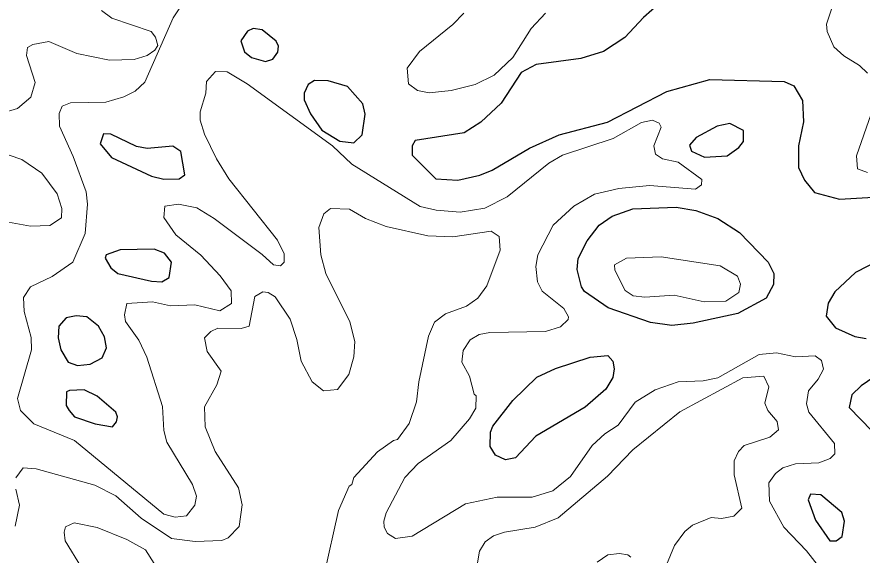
# Model space of a CAD drawing. Extents: x 763.2 to 816.8, y 7896.5 to 7952.7.
# Drawn here: x 803.327 to 806.119, y 7928.747 to 7930.525 of the extents above; entities that cross this region are included whole.
import ezdxf

# ---------------------------------------------------------------- set-up
doc = ezdxf.new("R2010")
doc.units = 0
doc.header["$LTSCALE"] = 0.064
doc.layers.add('1', color=7, linetype='Continuous', lineweight=25)
doc.layers.add('2', color=7, linetype='Continuous', lineweight=13)

msp = doc.modelspace()

# ---------------------------------------------------------------- linework, layer by layer
at = {"layer": '1'}
for points in [[(805.4518, 7930.571), (805.3971, 7930.5228), (805.3357, 7930.4567), (805.2645, 7930.4103), (805.1895, 7930.3876), (805.0423, 7930.3678), (804.9925, 7930.3411), (804.9264, 7930.2398), (804.8591, 7930.1773), (804.8047, 7930.142), (804.6425, 7930.1161), (804.6325, 7930.0992), (804.633, 7930.0683), (804.7113, 7929.9896), (804.7837, 7929.9853), (804.8559, 7930.0026), (804.8966, 7930.0191), (805.0202, 7930.0917), (805.1188, 7930.1355), (805.2782, 7930.1773), (805.4739, 7930.2783), (805.616, 7930.3184), (805.862, 7930.3114), (805.8932, 7930.2967), (805.9224, 7930.2488), (805.9257, 7930.178), (805.9094, 7930.0991), (805.9094, 7930.0278), (805.9284, 7929.985), (805.9616, 7929.9443), (806.0448, 7929.9225)], [(806.0448, 7929.9225), (806.1565, 7929.9294)], [(806.301, 7929.7849), (806.0967, 7929.6809), (806.0287, 7929.6163), (806.0064, 7929.579), (806.0006, 7929.5367), (806.0314, 7929.4972), (806.0949, 7929.4696), (806.1328, 7929.4624)], [(806.1959, 7929.3608), (806.1158, 7929.3057), (806.0854, 7929.2765), (806.0758, 7929.2348), (806.1512, 7929.1576)]]:
    msp.add_lwpolyline(points, dxfattribs=at)
for points in [[(804.1481, 7930.3778), (804.173, 7930.3852), (804.1892, 7930.4088), (804.1917, 7930.4286), (804.1832, 7930.4447), (804.1375, 7930.4827), (804.1076, 7930.4861), (804.0885, 7930.4779), (804.0671, 7930.4457), (804.0793, 7930.4095), (804.1025, 7930.3908)], [(804.4773, 7930.2037), (804.4694, 7930.2377), (804.419, 7930.2949), (804.3553, 7930.3134), (804.3099, 7930.3152), (804.2895, 7930.3011), (804.2762, 7930.2732), (804.276, 7930.2512), (804.2969, 7930.2043), (804.3344, 7930.1507), (804.3938, 7930.1146), (804.4399, 7930.1088), (804.4673, 7930.1355)], [(805.6731, 7930.066), (805.7114, 7930.0931), (805.7269, 7930.1131), (805.7277, 7930.15), (805.6819, 7930.173), (805.6406, 7930.1642), (805.5708, 7930.1262), (805.5483, 7930.1007), (805.5556, 7930.0812), (805.5988, 7930.0611)], [(803.8689, 7930.0805), (803.8421, 7930.0983), (803.7581, 7930.0902), (803.7219, 7930.0964), (803.6381, 7930.1378), (803.6133, 7930.1386), (803.6023, 7930.1055), (803.6403, 7930.0603), (803.7721, 7929.9985), (803.813, 7929.9883), (803.8636, 7929.9897), (803.8821, 7930.0028)], [(805.2021, 7929.6175), (805.1921, 7929.6333), (805.1781, 7929.6908), (805.1815, 7929.7267), (805.2105, 7929.7847), (805.2503, 7929.8367), (805.2937, 7929.8669), (805.3612, 7929.8913), (805.505, 7929.8962), (805.57, 7929.8848), (805.6423, 7929.8587), (805.7137, 7929.8123), (805.8084, 7929.7143), (805.8269, 7929.6776), (805.8266, 7929.641), (805.802, 7929.5958), (805.7088, 7929.5446), (805.5612, 7929.5128), (805.4901, 7929.5052), (805.4203, 7929.5148), (805.2798, 7929.5638)], [(803.7721, 7929.6516), (803.8063, 7929.6502), (803.8304, 7929.6637), (803.8385, 7929.7147), (803.8143, 7929.7445), (803.781, 7929.7579), (803.6684, 7929.7549), (803.6223, 7929.7387), (803.6187, 7929.728), (803.6377, 7929.6959), (803.6604, 7929.6776)], [(803.5696, 7929.3772), (803.6088, 7929.399), (803.6229, 7929.4311), (803.6163, 7929.468), (803.5967, 7929.5033), (803.5578, 7929.5342), (803.523, 7929.5378), (803.4903, 7929.531), (803.4656, 7929.5031), (803.4639, 7929.4648), (803.4721, 7929.4252), (803.4967, 7929.3845), (803.5271, 7929.3738)], [(805.106, 7929.3637), (805.2206, 7929.4011), (805.2787, 7929.406), (805.2958, 7929.3875), (805.3004, 7929.3624), (805.2958, 7929.3339), (805.273, 7929.2951), (805.2042, 7929.2356), (805.0416, 7929.1402), (804.974, 7929.0682), (804.941, 7929.0615), (804.9084, 7929.0771), (804.8904, 7929.1054), (804.892, 7929.1533), (804.899, 7929.1726), (804.9648, 7929.2572), (805.0441, 7929.3344)], [(803.5921, 7929.2719), (803.5493, 7929.2928), (803.5011, 7929.2912), (803.4913, 7929.286), (803.4902, 7929.2414), (803.5003, 7929.2243), (803.518, 7929.2038), (803.5854, 7929.1805), (803.6427, 7929.1703), (803.6565, 7929.1869), (803.6592, 7929.2037), (803.6537, 7929.2186)], [(806.0609, 7928.8594), (806.0517, 7928.8876), (805.9822, 7928.9457), (805.9482, 7928.9482), (805.9411, 7928.93), (805.9655, 7928.8626), (806.0124, 7928.7942), (806.0331, 7928.794), (806.0535, 7928.8085)]]:
    msp.add_lwpolyline(points, close=True, dxfattribs=at)
at = {"layer": '2'}
for points in [[(805.4489, 7930.1737), (805.4267, 7930.1834), (805.3902, 7930.1755), (805.2965, 7930.1228), (805.1292, 7930.0681), (805.0837, 7930.0416), (804.9462, 7929.9303), (804.8728, 7929.8933), (804.7917, 7929.8798), (804.7118, 7929.8861), (804.6593, 7929.8986), (804.4338, 7930.038), (804.3697, 7930.0989), (804.0877, 7930.3041), (804.0217, 7930.3432), (803.9829, 7930.3443), (803.9539, 7930.3119), (803.9518, 7930.2726), (803.9325, 7930.2108), (803.933, 7930.1833), (803.9466, 7930.1374), (803.9866, 7930.0557), (804.0276, 7929.99), (804.1878, 7929.7875), (804.2096, 7929.742), (804.2098, 7929.7146), (804.1981, 7929.7026), (804.1751, 7929.7054), (804.1371, 7929.7405), (803.9793, 7929.8588), (803.9214, 7929.8942), (803.8616, 7929.906), (803.816, 7929.8991), (803.8124, 7929.8619), (803.8518, 7929.8044), (803.935, 7929.7373), (803.9989, 7929.6698), (804.0355, 7929.6198), (804.0359, 7929.5784), (803.9973, 7929.5543), (803.9146, 7929.574), (803.8347, 7929.5709), (803.7754, 7929.584), (803.6905, 7929.5781), (803.6825, 7929.5411), (803.6865, 7929.5186), (803.73, 7929.4574), (803.7564, 7929.4003), (803.8087, 7929.2379), (803.8123, 7929.159), (803.822, 7929.1196), (803.9077, 7928.9802), (803.9205, 7928.9414), (803.9155, 7928.912), (803.8879, 7928.877), (803.8505, 7928.8725), (803.8125, 7928.8823), (803.5176, 7929.126), (803.383, 7929.1806), (803.3397, 7929.2241), (803.3295, 7929.2645), (803.3751, 7929.4252), (803.3748, 7929.4655), (803.3517, 7929.5517), (803.349, 7929.598), (803.3726, 7929.6333), (803.4441, 7929.6671), (803.5122, 7929.7147), (803.5525, 7929.8098), (803.5607, 7929.9063), (803.5557, 7929.9471), (803.5136, 7930.0642), (803.4675, 7930.1635), (803.4672, 7930.206), (803.4768, 7930.2304), (803.5048, 7930.2413), (803.6216, 7930.243), (803.6808, 7930.2611), (803.718, 7930.2801), (803.7498, 7930.3096), (803.8434, 7930.5218), (803.8978, 7930.6045)], [(803.607, 7930.5456), (803.6407, 7930.5211), (803.7709, 7930.477), (803.7852, 7930.4575), (803.7926, 7930.4307), (803.7832, 7930.4146), (803.758, 7930.3973), (803.7149, 7930.384), (803.6329, 7930.3825), (803.5255, 7930.4045), (803.4329, 7930.4434), (803.3799, 7930.434), (803.3622, 7930.4235), (803.3589, 7930.3976), (803.388, 7930.3087), (803.3736, 7930.26), (803.3291, 7930.2218), (803.2773, 7930.207)], [(806.0189, 7930.5538), (806.0015, 7930.5008), (806.0037, 7930.4764), (806.0253, 7930.4257), (806.059, 7930.3959), (806.1099, 7930.3644), (806.1362, 7930.3386)], [(804.804, 7930.5368), (804.7671, 7930.4998), (804.6576, 7930.4111), (804.6164, 7930.3553), (804.621, 7930.3042), (804.651, 7930.2818), (804.689, 7930.2744), (804.762, 7930.2818), (804.8409, 7930.3012), (804.904, 7930.3322), (804.9658, 7930.391), (805.0256, 7930.4867), (805.0727, 7930.537)], [(806.1493, 7930.2042), (806.1001, 7930.0655), (806.1034, 7930.0225), (806.1367, 7930.0113)], [(805.5113, 7930.0451), (805.4597, 7930.0555), (805.4364, 7930.0709), (805.4313, 7930.099), (805.4557, 7930.161), (805.4489, 7930.1737)], [(803.2585, 7930.0821), (803.3435, 7930.0533), (803.41, 7930.0091), (803.4607, 7929.94), (803.4753, 7929.8919), (803.4741, 7929.8611), (803.4363, 7929.8353), (803.3718, 7929.8338), (803.2996, 7929.8468)], [(806.0065, 7928.6691), (805.9348, 7928.7609), (805.8607, 7928.8394), (805.8126, 7928.9252), (805.8109, 7928.9857), (805.8332, 7929.0162), (805.8573, 7929.0349), (805.8992, 7929.0482), (805.9764, 7929.0519), (806.0132, 7929.0656), (806.0291, 7929.0814), (806.0273, 7929.1153), (805.9428, 7929.2192), (805.9358, 7929.2466), (805.9414, 7929.29), (805.9737, 7929.3281), (805.9912, 7929.3616), (805.9849, 7929.3893), (805.9639, 7929.4048), (805.8988, 7929.4016), (805.8364, 7929.4146), (805.779, 7929.4099), (805.6425, 7929.3325), (805.5937, 7929.3227), (805.511, 7929.3192), (805.4355, 7929.2927), (805.369, 7929.2524), (805.3127, 7929.1764), (805.269, 7929.1477), (805.2274, 7929.109), (805.1563, 7929.007), (805.0974, 7928.9596), (805.0291, 7928.9383), (804.9141, 7928.938), (804.8088, 7928.9166), (804.6333, 7928.8099), (804.5781, 7928.8019), (804.5517, 7928.8185), (804.5399, 7928.8391), (804.5388, 7928.8592), (804.5474, 7928.8867), (804.609, 7929.0033), (804.6522, 7929.0498), (804.7605, 7929.1255), (804.8225, 7929.1972), (804.8435, 7929.2327), (804.8442, 7929.2727), (804.8378, 7929.279), (804.8219, 7929.3378), (804.7967, 7929.3845), (804.8014, 7929.4231), (804.8248, 7929.4586), (804.8542, 7929.4752), (804.8891, 7929.4819), (805.073, 7929.4858), (805.1225, 7929.5012), (805.1481, 7929.5248), (805.1496, 7929.5344), (805.1333, 7929.5616), (805.0623, 7929.619), (805.0465, 7929.6493), (805.0416, 7929.7), (805.0483, 7929.7394), (805.0984, 7929.8364), (805.1665, 7929.8995), (805.2355, 7929.9388), (805.3155, 7929.9582), (805.4162, 7929.9684), (805.5684, 7929.9553), (805.5881, 7929.9698), (805.5893, 7929.9875), (805.5113, 7930.0451)], [(803.9489, 7929.1708), (803.9472, 7929.2364), (803.9878, 7929.3089), (804.0025, 7929.3547), (803.956, 7929.4197), (803.9475, 7929.4648), (803.9678, 7929.4854), (803.9915, 7929.4967), (804.0679, 7929.4953), (804.0943, 7929.5035), (804.1127, 7929.6008), (804.14, 7929.6165), (804.1573, 7929.6149), (804.1803, 7929.6003), (804.2296, 7929.5264), (804.2523, 7929.4589), (804.2661, 7929.3878), (804.3021, 7929.3195), (804.3405, 7929.2898), (804.3864, 7929.2941), (804.4239, 7929.3436), (804.4401, 7929.4022), (804.4434, 7929.453), (804.4265, 7929.5172), (804.3481, 7929.6777), (804.3311, 7929.7391), (804.325, 7929.8297), (804.3415, 7929.8746), (804.3627, 7929.8914), (804.4262, 7929.8896), (804.4789, 7929.8588), (804.5471, 7929.8327), (804.6843, 7929.8012), (804.7669, 7929.7978), (804.8935, 7929.8171), (804.9197, 7929.799), (804.9232, 7929.7543), (804.8794, 7929.6363), (804.8497, 7929.596), (804.8121, 7929.5695), (804.7425, 7929.5445), (804.7067, 7929.5164), (804.6866, 7929.4705), (804.6554, 7929.3194), (804.6477, 7929.2528), (804.6224, 7929.1813), (804.5842, 7929.129), (804.5717, 7929.126), (804.5187, 7929.0876), (804.4403, 7929.0037), (804.4339, 7928.9802), (804.4248, 7928.9746), (804.389, 7928.8946), (804.3418, 7928.6829)], [(804.8421, 7928.6821), (804.8547, 7928.7601), (804.8745, 7928.7905), (804.9011, 7928.8101), (804.9383, 7928.8226), (805.039, 7928.8397), (805.1149, 7928.8704), (805.2782, 7929.0072), (805.3621, 7929.0942), (805.5166, 7929.2207), (805.7253, 7929.3324), (805.7945, 7929.3385), (805.8106, 7929.3024), (805.7978, 7929.2489), (805.8077, 7929.2241), (805.8381, 7929.1885), (805.8432, 7929.1612), (805.8139, 7929.1369), (805.7291, 7929.1093), (805.7108, 7929.0895)], [(804.0255, 7928.8039), (804.0615, 7928.8412), (804.0719, 7928.9125), (804.0592, 7928.9696), (803.982, 7929.0888), (803.9489, 7929.1708)], [(805.7108, 7929.0895), (805.6962, 7929.0588), (805.6964, 7929.0121), (805.7216, 7928.9023), (805.6958, 7928.8752), (805.6545, 7928.8675)], [(803.324, 7929.0024), (803.3475, 7929.0347), (803.3914, 7929.0314), (803.5849, 7928.9778), (803.6542, 7928.943), (803.7377, 7928.8691), (803.8384, 7928.8019), (803.916, 7928.7919), (804.004, 7928.7954), (804.0255, 7928.8039)], [(803.322, 7928.842), (803.3357, 7928.912), (803.3241, 7928.9651)], [(805.6545, 7928.8675), (805.6201, 7928.8706), (805.5587, 7928.846), (805.5329, 7928.8246), (805.4994, 7928.7784), (805.4734, 7928.7144)], [(803.7811, 7928.7196), (803.752, 7928.7645), (803.6906, 7928.7984), (803.5927, 7928.8376), (803.5167, 7928.854), (803.4882, 7928.8402), (803.4837, 7928.823), (803.487, 7928.7941), (803.5407, 7928.7054)], [(805.3549, 7928.7396), (805.3449, 7928.7475), (805.3174, 7928.7524), (805.2792, 7928.748), (805.2435, 7928.7237)]]:
    msp.add_lwpolyline(points, dxfattribs=at)
msp.add_lwpolyline([(805.4551, 7929.7318), (805.6496, 7929.7022), (805.7073, 7929.6689), (805.7168, 7929.6416), (805.712, 7929.6148), (805.6685, 7929.586), (805.5977, 7929.584), (805.4978, 7929.6053), (805.4012, 7929.5989), (805.3631, 7929.6035), (805.3365, 7929.6214), (805.3021, 7929.6886), (805.3013, 7929.7058), (805.3406, 7929.7284)], close=True, dxfattribs=at)

doc.saveas('drawing.dxf')
